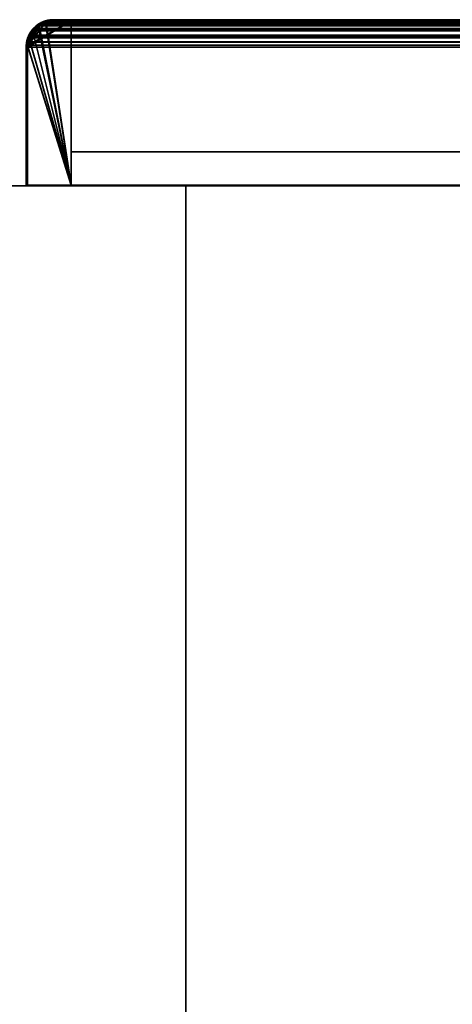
# Model space of a CAD drawing. Header units: millimetres. Extents: x -603 to 3703, y -115 to 193.
# Tile 320 of 656: x 966 to 1016, y 81 to 193. Entities that reach past the tile are written whole.
import ezdxf

# ---------------------------------------------------------------- set-up
doc = ezdxf.new("R2010")
doc.units = ezdxf.units.MM
doc.layers.add('152', color=7, linetype='Continuous', true_color=0xffffff)

# ---------------------------------------------------------------- blocks, each defined once
blk = doc.blocks.new('UG_SURFACE_002')
at = {"layer": '152', "color": 252, "linetype": 'Continuous', "lineweight": 35}
for points in [[(835, -18, -7.75), (835, 174.4, -7.75), (985, 174.4, -7.75), (985, -18, -7.75)], [(835, 174.4, 2212.25), (2165, 174.4, 2212.25), (2015, 174.4, 2062.25), (985, 174.4, 2062.25)], [(985, 174.4, 2062.25), (985, 174.4, -7.75), (835, 174.4, -7.75), (835, 174.4, 2212.25)], [(2165, -18, 2212.25), (2165, 174.4, 2212.25), (835, 174.4, 2212.25), (835, -18, 2212.25)], [(985, -18, -7.75), (985, 174.4, -7.75), (985, 174.4, 2062.25), (985, -18, 2062.25)], [(985, -18, 2062.25), (985, 174.4, 2062.25), (2015, 174.4, 2062.25), (2015, -18, 2062.25)]]:
    blk.add_3dface(points, dxfattribs=at)
blk = doc.blocks.new('UG_SURFACE_084')
at = {"layer": '152', "color": 14, "linetype": 'Continuous', "lineweight": 35}
for points in [[(971.85, 193.3, -4.75), (971.85, 174.45, -4.75), (966.85, 174.45, -4.75), (966.85, 190.3, -4.75)], [(966.85, 190.3, -4.75), (966.89, 190.48, -4.75), (971.85, 193.3, -4.75)], [(968.9, 193.11, -4.75), (969.85, 193.3, -4.75), (971.85, 193.3, -4.75), (966.89, 190.48, -4.75)], [(968.9, 193.11, -4.75), (968.91, 193.05, 2076.34), (969.85, 193.3, 2075.4)], [(969.85, 193.3, 2075.4), (969.85, 193.3, -4.75), (968.9, 193.11, -4.75)], [(971.85, 174.45, 2073.4), (971.85, 193.3, 2073.4), (969.85, 193.3, 2075.4), (968.91, 193.05, 2076.34)], [(971.85, 193.3, 2073.4), (971.85, 193.3, -4.75), (969.85, 193.3, -4.75), (969.85, 193.3, 2075.4)], [(971.85, 174.45, 2073.4), (971.85, 174.45, -4.75), (971.85, 193.3, -4.75), (971.85, 193.3, 2073.4)], [(968.1, 192.67, -4.75), (968.7, 193.07, -4.75), (968.9, 193.11, -4.75), (966.89, 190.48, -4.75)], [(967.48, 192.05, -4.75), (967.73, 192.42, -4.75), (968.1, 192.67, -4.75), (966.89, 190.48, -4.75)], [(967.48, 192.05, -4.75), (966.89, 190.48, -4.75), (967.04, 191.27, -4.75)], [(967.45, 192.06, 2077.8), (967.36, 191.97, 2077.89), (967.03, 191.26, 2078.22), (971.85, 174.45, 2073.4)], [(967.04, 191.27, -4.75), (967.08, 191.45, -4.75), (967.48, 192.05, -4.75)], [(967.08, 191.45, -4.75), (967.36, 191.97, 2077.89), (967.45, 192.06, 2077.8)], [(967.45, 192.06, 2077.8), (967.48, 192.05, -4.75), (967.08, 191.45, -4.75)], [(971.85, 174.45, 2073.4), (968.09, 192.65, 2077.16), (967.45, 192.06, 2077.8)], [(967.48, 192.05, -4.75), (967.45, 192.06, 2077.8), (968.09, 192.65, 2077.16)], [(968.09, 192.65, 2077.16), (967.73, 192.42, -4.75), (967.48, 192.05, -4.75)], [(968.09, 192.65, 2077.16), (968.1, 192.67, -4.75), (967.73, 192.42, -4.75)], [(971.85, 174.45, 2073.4), (968.91, 193.05, 2076.34), (968.37, 192.91, 2076.88), (968.09, 192.65, 2077.16)], [(968.1, 192.67, -4.75), (968.09, 192.65, 2077.16), (968.37, 192.91, 2076.88)], [(968.91, 193.05, 2076.34), (968.7, 193.07, -4.75), (968.1, 192.67, -4.75)], [(968.1, 192.67, -4.75), (968.37, 192.91, 2076.88), (968.91, 193.05, 2076.34)], [(968.91, 193.05, 2076.34), (968.9, 193.11, -4.75), (968.7, 193.07, -4.75)], [(971.85, 174.45, 2073.4), (967.03, 191.26, 2078.22), (966.95, 191.08, 2078.3), (966.87, 190.48, 2078.38)], [(966.89, 190.48, -4.75), (966.87, 190.48, 2078.38), (966.95, 191.08, 2078.3)], [(967.03, 191.26, 2078.22), (967.04, 191.27, -4.75), (966.89, 190.48, -4.75)], [(966.89, 190.48, -4.75), (966.95, 191.08, 2078.3), (967.03, 191.26, 2078.22)], [(967.08, 191.45, -4.75), (967.03, 191.26, 2078.22), (967.36, 191.97, 2077.89)], [(967.08, 191.45, -4.75), (967.04, 191.27, -4.75), (967.03, 191.26, 2078.22)], [(966.87, 190.48, 2078.38), (966.85, 190.3, 2078.4), (966.85, 174.45, 2078.4), (971.85, 174.45, 2073.4)], [(966.85, 190.3, -4.75), (966.85, 190.3, 2078.4), (966.87, 190.48, 2078.38)], [(966.87, 190.48, 2078.38), (966.89, 190.48, -4.75), (966.85, 190.3, -4.75)], [(966.85, 190.3, -4.75), (966.85, 174.45, -4.75), (966.85, 174.45, 2078.4), (966.85, 190.3, 2078.4)], [(966.85, 174.45, 2078.4), (966.85, 174.45, -4.75), (971.85, 174.45, -4.75), (971.85, 174.45, 2073.4)]]:
    blk.add_3dface(points, dxfattribs=at)
blk = doc.blocks.new('UG_SURFACE_085')
at = {"layer": '152', "color": 41, "linetype": 'Continuous', "lineweight": 35}
for points in [[(971.85, 193.3, -4.75), (1021.85, 193.3, -4.75), (1021.85, 178.3, -4.75), (971.85, 178.3, -4.75)], [(971.85, 193.3, -4.75), (971.85, 178.3, -4.75), (971.85, 178.3, 2073.4), (971.85, 193.3, 2073.4)], [(1021.85, 193.3, 2023.4), (1021.85, 193.3, -4.75), (971.85, 193.3, -4.75), (971.85, 193.3, 2073.4)], [(1021.85, 178.3, 2023.4), (1021.85, 193.3, 2023.4), (971.85, 193.3, 2073.4), (971.85, 178.3, 2073.4)], [(1021.85, 178.3, -4.75), (1021.85, 193.3, -4.75), (1021.85, 193.3, 2023.4), (1021.85, 178.3, 2023.4)], [(971.85, 178.3, 2073.4), (971.85, 178.3, -4.75), (1021.85, 178.3, -4.75), (1021.85, 178.3, 2023.4)]]:
    blk.add_3dface(points, dxfattribs=at)
blk = doc.blocks.new('UG_SURFACE_086')
at = {"layer": '152', "color": 7, "linetype": 'Continuous', "lineweight": 35}
for points in [[(967.83, 192.52, 2077.42), (968.75, 193.07, 2076.5), (968.7, 193.15, 2076.55), (968.3, 193.04, 2076.95)], [(968.65, 193.21, -4.75), (968.06, 192.82, -4.75), (968.3, 193.04, 2076.95)], [(968.67, 193.06, -4.75), (968.15, 192.7, -4.75), (968.06, 192.82, -4.75), (968.65, 193.21, -4.75)], [(968.65, 193.21, -4.75), (968.3, 193.04, 2076.95), (968.7, 193.15, 2076.55)], [(968.7, 193.15, 2076.55), (968.69, 193.22, -4.75), (968.65, 193.21, -4.75)], [(968.75, 193.07, -4.75), (968.67, 193.06, -4.75), (968.65, 193.21, -4.75), (968.69, 193.22, -4.75)], [(968.9, 193.26, -4.75), (968.69, 193.22, -4.75), (968.7, 193.15, 2076.55)], [(968.69, 193.22, -4.75), (968.9, 193.26, -4.75), (968.95, 193.11, -4.75), (968.75, 193.07, -4.75)], [(968.9, 193.26, -4.75), (968.7, 193.15, 2076.55), (969.85, 193.45, 2075.4)], [(969.85, 193.45, 2075.4), (968.7, 193.15, 2076.55), (968.84, 193.13, 2076.41), (969.85, 193.3, 2075.4)], [(968.75, 193.07, 2076.5), (968.84, 193.13, 2076.41), (968.7, 193.15, 2076.55)], [(969.85, 193.3, 2075.4), (968.84, 193.13, 2076.41), (968.95, 193.11, -4.75)], [(969.85, 193.45, 2075.4), (969.85, 193.45, -4.75), (968.9, 193.26, -4.75)], [(969.85, 193.3, -4.75), (968.95, 193.11, -4.75), (968.9, 193.26, -4.75), (969.85, 193.45, -4.75)], [(968.95, 193.11, -4.75), (969.85, 193.3, -4.75), (969.85, 193.3, 2075.4)], [(1023.85, 193.45, 2021.4), (1023.85, 193.45, -4.75), (969.85, 193.45, -4.75), (969.85, 193.45, 2075.4)], [(969.85, 193.45, -4.75), (1023.85, 193.45, -4.75), (1023.85, 193.3, -4.75), (969.85, 193.3, -4.75)], [(969.85, 193.3, 2075.4), (1023.85, 193.3, 2021.4), (1023.85, 193.45, 2021.4), (969.85, 193.45, 2075.4)], [(1023.85, 193.3, 2021.4), (969.85, 193.3, 2075.4), (969.85, 193.3, -4.75), (1023.85, 193.3, -4.75)], [(1023.85, 193.45, 2021.4), (1024.93, 193.25, -4.75), (1024.02, 193.42, -4.75)], [(1024.93, 193.25, -4.75), (1023.85, 193.45, 2021.4), (1025, 193.16, 2020.25)], [(1024.02, 193.42, -4.75), (1023.85, 193.45, -4.75), (1023.85, 193.45, 2021.4)], [(1024.01, 193.27, -4.75), (1023.85, 193.3, -4.75), (1023.85, 193.45, -4.75), (1024.02, 193.42, -4.75)], [(1025, 193.16, 2020.25), (1023.85, 193.45, 2021.4), (1023.85, 193.3, 2021.4), (1024.95, 193.04, 2020.3)], [(1023.85, 193.3, -4.75), (1024.01, 193.27, -4.75), (1024.95, 193.04, 2020.3)], [(1024.95, 193.04, 2020.3), (1023.85, 193.3, 2021.4), (1023.85, 193.3, -4.75)], [(1024.88, 193.1, -4.75), (1024.01, 193.27, -4.75), (1024.02, 193.42, -4.75), (1024.93, 193.25, -4.75)], [(1024.95, 193.04, 2020.3), (1024.01, 193.27, -4.75), (1024.88, 193.1, -4.75)], [(1024.95, 193.09, -4.75), (1024.88, 193.1, -4.75), (1024.93, 193.25, -4.75), (1025, 193.23, -4.75)], [(1025, 193.16, 2020.25), (1025, 193.23, -4.75), (1024.93, 193.25, -4.75)], [(1025.01, 193.23, -4.75), (1025.74, 192.75, -4.75), (1025.65, 192.63, -4.75), (1024.95, 193.09, -4.75)], [(1024.95, 193.09, -4.75), (1024.95, 193.09, -4.75), (1025, 193.23, -4.75), (1025.01, 193.23, -4.75)], [(1024.95, 193.04, 2020.3), (1025.21, 192.97, 2020.04), (1025.36, 193.06, 2019.89), (1025, 193.16, 2020.25)], [(1025, 193.16, 2020.25), (1025.01, 193.23, -4.75), (1025, 193.23, -4.75)], [(1025.74, 192.75, -4.75), (1025.01, 193.23, -4.75), (1025, 193.16, 2020.25)], [(1025.74, 192.75, -4.75), (1025, 193.16, 2020.25), (1025.36, 193.06, 2019.89)], [(967.23, 192.05, 2078.02), (967.4, 192.19, -4.75), (966.92, 191.46, -4.75)], [(966.92, 191.46, -4.75), (967.4, 192.19, -4.75), (967.52, 192.1, -4.75), (967.06, 191.4, -4.75)], [(966.92, 191.46, -4.75), (966.95, 191.43, 2078.3), (967.23, 192.05, 2078.02)], [(967.08, 191.39, 2078.17), (967.24, 191.77, 2078.01), (967.23, 192.05, 2078.02), (966.95, 191.43, 2078.3)], [(967.06, 191.4, -4.75), (967.52, 192.1, -4.75), (967.74, 192.4, 2077.51)], [(967.74, 192.4, 2077.51), (967.24, 191.77, 2078.01), (967.06, 191.4, -4.75)], [(967.4, 192.19, -4.75), (967.23, 192.05, 2078.02), (967.66, 192.45, 2077.59)], [(967.66, 192.45, 2077.59), (967.23, 192.05, 2078.02), (967.24, 191.77, 2078.01), (967.74, 192.4, 2077.51)], [(967.66, 192.45, 2077.59), (967.62, 192.53, -4.75), (967.4, 192.19, -4.75)], [(967.73, 192.42, -4.75), (967.52, 192.1, -4.75), (967.4, 192.19, -4.75), (967.62, 192.53, -4.75)], [(967.52, 192.1, -4.75), (967.73, 192.42, -4.75), (967.74, 192.4, 2077.51)], [(967.62, 192.53, -4.75), (967.66, 192.45, 2077.59), (968.3, 193.04, 2076.95)], [(968.3, 193.04, 2076.95), (968.06, 192.82, -4.75), (967.62, 192.53, -4.75)], [(967.62, 192.53, -4.75), (968.06, 192.82, -4.75), (968.15, 192.7, -4.75), (967.73, 192.42, -4.75)], [(968.3, 193.04, 2076.95), (967.66, 192.45, 2077.59), (967.83, 192.52, 2077.42)], [(967.74, 192.4, 2077.51), (967.83, 192.52, 2077.42), (967.66, 192.45, 2077.59)], [(967.73, 192.42, -4.75), (968.15, 192.7, -4.75), (967.83, 192.52, 2077.42)], [(967.83, 192.52, 2077.42), (967.74, 192.4, 2077.51), (967.73, 192.42, -4.75)], [(968.75, 193.07, 2076.5), (967.83, 192.52, 2077.42), (968.15, 192.7, -4.75)], [(968.15, 192.7, -4.75), (968.67, 193.06, -4.75), (968.75, 193.07, 2076.5)], [(968.67, 193.06, -4.75), (968.75, 193.07, -4.75), (968.75, 193.07, 2076.5)], [(968.75, 193.07, -4.75), (968.95, 193.11, -4.75), (968.84, 193.13, 2076.41)], [(968.84, 193.13, 2076.41), (968.75, 193.07, 2076.5), (968.75, 193.07, -4.75)], [(1024.95, 193.04, 2020.3), (1024.88, 193.1, -4.75), (1024.95, 193.09, -4.75)], [(1024.95, 193.09, -4.75), (1025.65, 192.63, -4.75), (1025.96, 192.4, 2019.29)], [(1025.96, 192.4, 2019.29), (1025.21, 192.97, 2020.04), (1024.95, 193.09, -4.75)], [(1024.95, 193.09, -4.75), (1024.95, 193.09, -4.75), (1024.95, 193.04, 2020.3)], [(1025.21, 192.97, 2020.04), (1024.95, 193.04, 2020.3), (1024.95, 193.09, -4.75)], [(1026.05, 192.47, 2019.2), (1025.36, 193.06, 2019.89), (1025.21, 192.97, 2020.04), (1025.96, 192.4, 2019.29)], [(1025.36, 193.06, 2019.89), (1026.08, 192.53, -4.75), (1025.74, 192.75, -4.75)], [(1025.36, 193.06, 2019.89), (1026.05, 192.47, 2019.2), (1026.08, 192.53, -4.75)], [(1025.97, 192.42, -4.75), (1025.65, 192.63, -4.75), (1025.74, 192.75, -4.75), (1026.08, 192.53, -4.75)], [(1025.65, 192.63, -4.75), (1025.97, 192.42, -4.75), (1025.96, 192.4, 2019.29)], [(1025.96, 192.4, 2019.29), (1026.06, 192.33, 2019.19), (1026.05, 192.47, 2019.2)], [(1026.06, 192.33, 2019.19), (1025.96, 192.4, 2019.29), (1025.97, 192.42, -4.75)], [(1026.08, 192.53, -4.75), (1026.37, 192.09, -4.75), (1026.25, 192, -4.75), (1025.97, 192.42, -4.75)], [(1025.97, 192.42, -4.75), (1026.55, 191.6, 2018.7), (1026.06, 192.33, 2019.19)], [(1025.97, 192.42, -4.75), (1026.25, 192, -4.75), (1026.62, 191.39, 2018.63)], [(1026.62, 191.39, 2018.63), (1026.55, 191.6, 2018.7), (1025.97, 192.42, -4.75)], [(1026.37, 192.09, -4.75), (1026.08, 192.53, -4.75), (1026.05, 192.47, 2019.2)], [(1026.05, 192.47, 2019.2), (1026.76, 191.5, -4.75), (1026.37, 192.09, -4.75)], [(1026.76, 191.5, -4.75), (1026.05, 192.47, 2019.2), (1026.37, 192.19, 2018.88)], [(1026.37, 192.19, 2018.88), (1026.05, 192.47, 2019.2), (1026.06, 192.33, 2019.19), (1026.55, 191.6, 2018.7)], [(1026.61, 191.48, -4.75), (1026.25, 192, -4.75), (1026.37, 192.09, -4.75), (1026.76, 191.5, -4.75)], [(1026.37, 192.19, 2018.88), (1026.77, 191.46, -4.75), (1026.76, 191.5, -4.75)], [(1026.37, 192.19, 2018.88), (1026.76, 191.44, 2018.49), (1026.77, 191.46, -4.75)], [(1026.55, 191.6, 2018.7), (1026.76, 191.44, 2018.49), (1026.37, 192.19, 2018.88)], [(966.7, 190.3, 2078.55), (966.92, 191.45, -4.75), (966.9, 191.38, -4.75)], [(966.92, 191.45, -4.75), (966.7, 190.3, 2078.55), (966.81, 191.12, 2078.44)], [(966.7, 190.3, 2078.55), (966.9, 191.38, -4.75), (966.73, 190.47, -4.75)], [(966.85, 190.3, 2078.4), (966.95, 191.09, 2078.3), (966.81, 191.12, 2078.44), (966.7, 190.3, 2078.55)], [(967.05, 191.33, -4.75), (966.88, 190.46, -4.75), (966.73, 190.47, -4.75), (966.9, 191.38, -4.75)], [(966.92, 191.45, -4.75), (966.81, 191.12, 2078.44), (966.95, 191.43, 2078.3)], [(966.95, 191.43, 2078.3), (966.81, 191.12, 2078.44), (966.95, 191.09, 2078.3), (967.08, 191.39, 2078.17)], [(966.85, 190.3, -4.75), (966.88, 190.46, -4.75), (967.08, 191.39, 2078.17)], [(967.08, 191.39, 2078.17), (966.95, 191.09, 2078.3), (966.85, 190.3, -4.75)], [(966.95, 191.09, 2078.3), (966.85, 190.3, 2078.4), (966.85, 190.3, -4.75)], [(967.08, 191.39, 2078.17), (966.88, 190.46, -4.75), (967.05, 191.33, -4.75)], [(967.06, 191.4, -4.75), (967.05, 191.33, -4.75), (966.9, 191.38, -4.75), (966.92, 191.45, -4.75)], [(966.95, 191.43, 2078.3), (966.92, 191.46, -4.75), (966.92, 191.45, -4.75)], [(967.06, 191.4, -4.75), (966.92, 191.45, -4.75), (966.92, 191.46, -4.75)], [(967.06, 191.4, -4.75), (967.06, 191.4, -4.75), (966.92, 191.46, -4.75)], [(967.05, 191.33, -4.75), (967.06, 191.4, -4.75), (967.08, 191.39, 2078.17)], [(967.24, 191.77, 2078.01), (967.08, 191.39, 2078.17), (967.06, 191.4, -4.75)], [(967.06, 191.4, -4.75), (967.06, 191.4, -4.75), (967.08, 191.39, 2078.17)], [(1026.25, 192, -4.75), (1026.61, 191.48, -4.75), (1026.62, 191.39, 2018.63)], [(1026.76, 191.44, 2018.49), (1026.55, 191.6, 2018.7), (1026.62, 191.39, 2018.63)], [(1026.62, 191.4, -4.75), (1026.61, 191.48, -4.75), (1026.76, 191.5, -4.75), (1026.77, 191.46, -4.75)], [(1026.61, 191.48, -4.75), (1026.62, 191.4, -4.75), (1026.62, 191.39, 2018.63)], [(1026.77, 191.46, -4.75), (1026.81, 191.25, -4.75), (1026.66, 191.2, -4.75), (1026.62, 191.4, -4.75)], [(1026.62, 191.39, 2018.63), (1026.8, 190.87, 2018.45), (1026.84, 191.28, 2018.41), (1026.76, 191.44, 2018.49)], [(1026.62, 191.4, -4.75), (1026.66, 191.2, -4.75), (1026.85, 190.3, 2018.4)], [(1026.85, 190.3, 2018.4), (1026.8, 190.87, 2018.45), (1026.62, 191.4, -4.75)], [(1026.8, 190.87, 2018.45), (1026.62, 191.39, 2018.63), (1026.62, 191.4, -4.75)], [(1026.85, 190.3, -4.75), (1026.66, 191.2, -4.75), (1026.81, 191.25, -4.75), (1027, 190.3, -4.75)], [(1026.66, 191.2, -4.75), (1026.85, 190.3, -4.75), (1026.85, 190.3, 2018.4)], [(1026.81, 191.25, -4.75), (1026.77, 191.46, -4.75), (1026.76, 191.44, 2018.49)], [(1026.81, 191.25, -4.75), (1026.76, 191.44, 2018.49), (1026.84, 191.28, 2018.41)], [(1027, 190.3, 2018.25), (1026.84, 191.28, 2018.41), (1026.8, 190.87, 2018.45), (1026.85, 190.3, 2018.4)], [(1026.84, 191.28, 2018.41), (1027, 190.3, -4.75), (1026.81, 191.25, -4.75)], [(1026.84, 191.28, 2018.41), (1027, 190.3, 2018.25), (1027, 190.3, -4.75)], [(966.73, 190.47, -4.75), (966.7, 190.3, -4.75), (966.7, 190.3, 2078.55)], [(966.88, 190.46, -4.75), (966.85, 190.3, -4.75), (966.7, 190.3, -4.75), (966.73, 190.47, -4.75)], [(966.7, 190.3, -4.75), (966.7, 174.45, -4.75), (966.7, 174.45, 2078.55), (966.7, 190.3, 2078.55)], [(966.7, 190.3, 2078.55), (966.7, 174.45, 2078.55), (966.85, 174.45, 2078.4), (966.85, 190.3, 2078.4)], [(966.7, 174.45, -4.75), (966.7, 190.3, -4.75), (966.85, 190.3, -4.75), (966.85, 174.45, -4.75)], [(966.85, 190.3, 2078.4), (966.85, 174.45, 2078.4), (966.85, 174.45, -4.75), (966.85, 190.3, -4.75)], [(1027, 190.3, -4.75), (1027, 152.3, -4.75), (1026.85, 152.3, -4.75), (1026.85, 190.3, -4.75)], [(1026.85, 152.3, 2018.4), (1026.85, 190.3, 2018.4), (1026.85, 190.3, -4.75), (1026.85, 152.3, -4.75)], [(1026.85, 190.3, 2018.4), (1026.85, 152.3, 2018.4), (1027, 152.3, 2018.25), (1027, 190.3, 2018.25)], [(1027, 152.3, -4.75), (1027, 190.3, -4.75), (1027, 190.3, 2018.25), (1027, 152.3, 2018.25)], [(966.7, 174.45, 2078.55), (966.7, 174.45, -4.75), (966.85, 174.45, -4.75), (966.85, 174.45, 2078.4)], [(1026.85, 152.3, 2018.4), (1026.85, 152.3, -4.75), (1027, 152.3, -4.75), (1027, 152.3, 2018.25)]]:
    blk.add_3dface(points, dxfattribs=at)
blk = doc.blocks.new('UG_SURFACE_088')
at = {"layer": '152', "color": 7, "linetype": 'Continuous', "lineweight": 35}
for points in [[(968.12, 192.88, 2077.13), (2031.88, 192.86, 2077.13), (2031.21, 193.27, 2076.46)], [(968.42, 193.11, 2076.83), (968.12, 192.88, 2077.13), (2031.21, 193.27, 2076.46)], [(968.42, 193.11, 2076.83), (2031.21, 193.27, 2076.46), (2031.06, 193.29, 2076.31)], [(2031.06, 193.29, 2076.31), (968.95, 193.23, 2076.3), (968.42, 193.11, 2076.83)], [(968.75, 193.04, 2076.5), (968.49, 192.97, 2076.76), (968.42, 193.11, 2076.83), (968.95, 193.23, 2076.3)], [(968.95, 193.23, 2076.3), (969.85, 193.45, 2075.4), (969.85, 193.3, 2075.4), (968.75, 193.04, 2076.5)], [(968.75, 193.04, 2076.5), (969.85, 193.3, 2075.4), (2030.15, 193.3, 2075.4)], [(2030.15, 193.3, 2075.4), (2031.16, 193.13, 2076.41), (968.75, 193.04, 2076.5)], [(968.95, 193.23, 2076.3), (2031.06, 193.29, 2076.31), (2030.15, 193.45, 2075.4)], [(2030.15, 193.45, 2075.4), (969.85, 193.45, 2075.4), (968.95, 193.23, 2076.3)], [(2030.15, 193.45, 2075.4), (1976.15, 193.45, 2021.4), (1023.85, 193.45, 2021.4), (969.85, 193.45, 2075.4)], [(1023.85, 193.3, 2021.4), (969.85, 193.3, 2075.4), (969.85, 193.45, 2075.4), (1023.85, 193.45, 2021.4)], [(2030.15, 193.3, 2075.4), (969.85, 193.3, 2075.4), (1023.85, 193.3, 2021.4), (1976.15, 193.3, 2021.4)], [(967.64, 192.33, 2077.61), (967.15, 191.6, 2078.1), (967.01, 191.66, 2078.24), (967.41, 192.25, 2077.84)], [(2032.59, 192.23, 2077.84), (967.41, 192.25, 2077.84), (967.01, 191.66, 2078.24)], [(967.01, 191.66, 2078.24), (2032.89, 191.85, 2078.14), (2032.59, 192.23, 2077.84)], [(967.15, 191.6, 2078.1), (967.64, 192.33, 2077.61), (2032.76, 191.77, 2078.01)], [(967.41, 192.25, 2077.84), (967.53, 192.43, 2077.72), (967.64, 192.33, 2077.61)], [(967.53, 192.43, 2077.72), (967.41, 192.25, 2077.84), (2032.59, 192.23, 2077.84)], [(967.53, 192.43, 2077.72), (968.12, 192.88, 2077.13), (968.49, 192.97, 2076.76), (967.74, 192.4, 2077.51)], [(2031.88, 192.86, 2077.13), (968.12, 192.88, 2077.13), (967.53, 192.43, 2077.72)], [(967.53, 192.43, 2077.72), (2032.27, 192.63, 2077.52), (2031.88, 192.86, 2077.13)], [(967.53, 192.43, 2077.72), (2032.59, 192.23, 2077.84), (2032.27, 192.63, 2077.52)], [(967.74, 192.4, 2077.51), (967.64, 192.33, 2077.61), (967.53, 192.43, 2077.72)], [(2032.76, 191.77, 2078.01), (967.64, 192.33, 2077.61), (967.74, 192.4, 2077.51)], [(2032.26, 192.4, 2077.51), (967.74, 192.4, 2077.51), (968.49, 192.97, 2076.76)], [(967.74, 192.4, 2077.51), (2032.26, 192.4, 2077.51), (2032.76, 191.77, 2078.01)], [(968.12, 192.88, 2077.13), (968.42, 193.11, 2076.83), (968.49, 192.97, 2076.76)], [(2032.17, 192.52, 2077.42), (968.49, 192.97, 2076.76), (968.75, 193.04, 2076.5)], [(2032.17, 192.52, 2077.42), (2032.26, 192.4, 2077.51), (968.49, 192.97, 2076.76)], [(2031.16, 193.13, 2076.41), (2031.25, 193.07, 2076.5), (968.75, 193.04, 2076.5)], [(968.75, 193.04, 2076.5), (2031.25, 193.07, 2076.5), (2032.17, 192.52, 2077.42)], [(966.72, 190.55, 2078.53), (966.76, 190.9, 2078.49), (966.9, 190.87, 2078.35), (966.85, 190.3, 2078.4)], [(966.76, 190.9, 2078.49), (966.72, 190.55, 2078.53), (2033.27, 190.54, 2078.52)], [(967.08, 191.39, 2078.17), (966.9, 190.87, 2078.35), (966.76, 190.9, 2078.49), (966.93, 191.43, 2078.32)], [(966.76, 190.9, 2078.49), (2033.19, 191.12, 2078.44), (2033.07, 191.43, 2078.32)], [(2033.07, 191.43, 2078.32), (966.93, 191.43, 2078.32), (966.76, 190.9, 2078.49)], [(966.76, 190.9, 2078.49), (2033.27, 190.54, 2078.52), (2033.19, 191.12, 2078.44)], [(966.9, 190.87, 2078.35), (967.08, 191.39, 2078.17), (2032.92, 191.39, 2078.17)], [(2032.92, 191.39, 2078.17), (2033.05, 191.09, 2078.3), (966.9, 190.87, 2078.35)], [(2033.05, 191.09, 2078.3), (2033.15, 190.3, 2078.4), (966.9, 190.87, 2078.35)], [(966.93, 191.43, 2078.32), (2033.07, 191.43, 2078.32), (2032.89, 191.85, 2078.14)], [(967.01, 191.66, 2078.24), (966.93, 191.43, 2078.32), (2032.89, 191.85, 2078.14)], [(966.93, 191.43, 2078.32), (967.01, 191.66, 2078.24), (967.15, 191.6, 2078.1), (967.08, 191.39, 2078.17)], [(2032.76, 191.77, 2078.01), (967.08, 191.39, 2078.17), (967.15, 191.6, 2078.1)], [(2032.76, 191.77, 2078.01), (2032.92, 191.39, 2078.17), (967.08, 191.39, 2078.17)], [(966.85, 190.3, 2078.4), (966.7, 190.3, 2078.55), (966.72, 190.55, 2078.53)], [(2033.27, 190.54, 2078.52), (966.72, 190.55, 2078.53), (966.7, 190.3, 2078.55)], [(966.7, 190.3, 2078.55), (2033.3, 190.3, 2078.55), (2033.27, 190.54, 2078.52)], [(966.85, 190.3, 2078.4), (966.85, 174.45, 2078.4), (966.7, 174.45, 2078.55), (966.7, 190.3, 2078.55)], [(966.7, 190.3, 2078.55), (966.7, 174.45, 2078.55), (2033.3, 174.45, 2078.55), (2033.3, 190.3, 2078.55)], [(2033.15, 190.3, 2078.4), (966.85, 190.3, 2078.4), (966.9, 190.87, 2078.35)], [(2033.15, 190.3, 2078.4), (2033.15, 174.45, 2078.4), (966.85, 174.45, 2078.4), (966.85, 190.3, 2078.4)], [(2033.15, 174.45, 2078.4), (2033.3, 174.45, 2078.55), (966.7, 174.45, 2078.55), (966.85, 174.45, 2078.4)]]:
    blk.add_3dface(points, dxfattribs=at)
blk = doc.blocks.new('UG_SURFACE_090')
at = {"layer": '152', "color": 14, "linetype": 'Continuous', "lineweight": 35}
for points in [[(968.49, 192.97, 2076.76), (2031.16, 193.13, 2076.41), (2031.01, 193.15, 2076.26)], [(2031.01, 193.15, 2076.26), (968.99, 193.09, 2076.26), (968.49, 192.97, 2076.76)], [(968.99, 193.09, 2076.26), (2031.01, 193.15, 2076.26), (2030.15, 193.3, 2075.4)], [(2030.15, 193.3, 2075.4), (969.85, 193.3, 2075.4), (968.99, 193.09, 2076.26)], [(968.99, 193.09, 2076.26), (969.85, 193.3, 2075.4), (971.85, 193.3, 2073.4), (971.85, 174.45, 2073.4)], [(2030.15, 193.3, 2075.4), (2028.15, 193.3, 2073.4), (971.85, 193.3, 2073.4), (969.85, 193.3, 2075.4)], [(2028.15, 174.45, 2073.4), (971.85, 174.45, 2073.4), (971.85, 193.3, 2073.4), (2028.15, 193.3, 2073.4)], [(968.2, 192.76, 2077.05), (971.85, 174.45, 2073.4), (966.85, 174.45, 2078.4), (966.85, 190.3, 2078.4)], [(966.85, 190.3, 2078.4), (966.87, 190.54, 2078.38), (968.2, 192.76, 2077.05)], [(968.2, 192.76, 2077.05), (966.87, 190.54, 2078.38), (966.9, 190.87, 2078.35), (967.07, 191.38, 2078.18)], [(968.2, 192.76, 2077.05), (967.07, 191.38, 2078.18), (967.15, 191.6, 2078.1), (967.52, 192.16, 2077.73)], [(2032.47, 192.14, 2077.72), (967.52, 192.16, 2077.73), (967.15, 191.6, 2078.1)], [(967.15, 191.6, 2078.1), (2032.76, 191.77, 2078.01), (2032.47, 192.14, 2077.72)], [(967.52, 192.16, 2077.73), (967.64, 192.33, 2077.61), (968.2, 192.76, 2077.05)], [(967.64, 192.33, 2077.61), (967.52, 192.16, 2077.73), (2032.47, 192.14, 2077.72)], [(2031.8, 192.74, 2077.05), (968.2, 192.76, 2077.05), (967.64, 192.33, 2077.61)], [(967.64, 192.33, 2077.61), (2032.17, 192.52, 2077.42), (2031.8, 192.74, 2077.05)], [(967.64, 192.33, 2077.61), (2032.47, 192.14, 2077.72), (2032.17, 192.52, 2077.42)], [(968.2, 192.76, 2077.05), (2031.8, 192.74, 2077.05), (2031.16, 193.13, 2076.41)], [(968.49, 192.97, 2076.76), (968.2, 192.76, 2077.05), (2031.16, 193.13, 2076.41)], [(971.85, 174.45, 2073.4), (968.2, 192.76, 2077.05), (968.49, 192.97, 2076.76), (968.99, 193.09, 2076.26)], [(2032.93, 191.37, 2078.18), (967.07, 191.38, 2078.18), (966.9, 190.87, 2078.35)], [(966.9, 190.87, 2078.35), (2033.05, 191.09, 2078.3), (2032.93, 191.37, 2078.18)], [(966.9, 190.87, 2078.35), (2033.12, 190.53, 2078.37), (2033.05, 191.09, 2078.3)], [(967.07, 191.38, 2078.18), (2032.93, 191.37, 2078.18), (2032.76, 191.77, 2078.01)], [(967.15, 191.6, 2078.1), (967.07, 191.38, 2078.18), (2032.76, 191.77, 2078.01)], [(2033.12, 190.53, 2078.37), (966.87, 190.54, 2078.38), (966.85, 190.3, 2078.4)], [(966.85, 190.3, 2078.4), (2033.15, 190.3, 2078.4), (2033.12, 190.53, 2078.37)], [(966.85, 190.3, 2078.4), (966.85, 174.45, 2078.4), (2033.15, 174.45, 2078.4), (2033.15, 190.3, 2078.4)], [(966.9, 190.87, 2078.35), (966.87, 190.54, 2078.38), (2033.12, 190.53, 2078.37)], [(2028.15, 174.45, 2073.4), (2033.15, 174.45, 2078.4), (966.85, 174.45, 2078.4), (971.85, 174.45, 2073.4)]]:
    blk.add_3dface(points, dxfattribs=at)
blk = doc.blocks.new('UG_SURFACE_091')
at = {"layer": '152', "color": 41, "linetype": 'Continuous', "lineweight": 35}
for points in [[(971.85, 178.3, 2073.4), (971.85, 193.3, 2073.4), (1021.85, 193.3, 2023.4), (1021.85, 178.3, 2023.4)], [(971.85, 193.3, 2073.4), (971.85, 178.3, 2073.4), (2028.15, 178.3, 2073.4), (2028.15, 193.3, 2073.4)], [(2028.15, 193.3, 2073.4), (1978.15, 193.3, 2023.4), (1021.85, 193.3, 2023.4), (971.85, 193.3, 2073.4)], [(1978.15, 178.3, 2023.4), (2028.15, 178.3, 2073.4), (971.85, 178.3, 2073.4), (1021.85, 178.3, 2023.4)]]:
    blk.add_3dface(points, dxfattribs=at)

msp = doc.modelspace()

# ---------------------------------------------------------------- linework, layer by layer
at = {"layer": '152', "color": 252, "linetype": 'Continuous', "lineweight": 35, "true_color": 0x939598}
for p, q in [((969.85, 193.45, 2075.4), (1023.85, 193.45, 2021.4)), ((969.85, 193.45, -4.75), (969.85, 193.45, 2075.4)), ((969.85, 193.45, 2075.4), (2030.15, 193.45, 2075.4)), ((1023.85, 193.45, 2021.4), (969.85, 193.45, 2075.4)), ((969.85, 193.45, -4.75), (1023.85, 193.45, -4.75)), ((969.85, 193.3, 2075.4), (971.85, 193.3, 2073.4)), ((969.85, 193.3, 2075.4), (2030.15, 193.3, 2075.4)), ((971.85, 193.3, 2073.4), (969.85, 193.3, 2075.4)), ((969.85, 193.3, -4.75), (969.85, 193.3, 2075.4)), ((969.85, 193.3, -4.75), (1023.85, 193.3, -4.75)), ((969.85, 193.3, -4.75), (971.85, 193.3, -4.75)), ((969.85, 193.3, 2075.4), (1023.85, 193.3, 2021.4)), ((1023.85, 193.3, 2021.4), (969.85, 193.3, 2075.4)), ((1021.85, 193.3, 2023.4), (971.85, 193.3, 2073.4)), ((971.85, 193.3, 2073.4), (2028.15, 193.3, 2073.4)), ((971.85, 193.3, 2073.4), (971.85, 174.45, 2073.4)), ((971.85, 178.3, 2073.4), (971.85, 193.3, 2073.4)), ((971.85, 193.3, 2073.4), (971.85, 178.3, 2073.4)), ((971.85, 193.3, -4.75), (971.85, 193.3, 2073.4)), ((971.85, 193.3, -4.75), (971.85, 174.45, -4.75)), ((971.85, 178.3, -4.75), (971.85, 193.3, -4.75)), ((971.85, 193.3, 2073.4), (1021.85, 193.3, 2023.4)), ((971.85, 193.3, 2073.4), (2028.15, 193.3, 2073.4)), ((971.85, 193.3, 2073.4), (971.85, 174.45, 2073.4)), ((971.85, 193.3, -4.75), (971.85, 193.3, 2073.4)), ((971.85, 193.3, -4.75), (1021.85, 193.3, -4.75)), ((966.7, 174.45, 2078.55), (966.7, 190.3, 2078.55)), ((966.7, 174.45, -4.75), (966.7, 190.3, -4.75)), ((966.7, 190.3, 2078.55), (966.7, 174.45, 2078.55)), ((966.7, 190.3, 2078.55), (2033.3, 190.3, 2078.55)), ((966.7, 190.3, -4.75), (966.7, 190.3, 2078.55)), ((966.85, 174.45, -4.75), (966.85, 190.3, -4.75)), ((966.85, 174.45, -4.75), (966.85, 190.3, -4.75)), ((966.85, 174.45, 2078.4), (966.85, 190.3, 2078.4)), ((966.85, 190.3, 2078.4), (2033.15, 190.3, 2078.4)), ((966.85, 190.3, 2078.4), (966.85, 174.45, 2078.4)), ((966.85, 190.3, -4.75), (966.85, 190.3, 2078.4)), ((966.85, 174.45, 2078.4), (966.85, 190.3, 2078.4)), ((966.85, 190.3, -4.75), (966.85, 190.3, 2078.4)), ((966.85, 174.45, 2078.4), (966.85, 190.3, 2078.4)), ((966.85, 190.3, 2078.4), (2033.15, 190.3, 2078.4)), ((971.85, 178.3, -4.75), (971.85, 178.3, 2073.4)), ((971.85, 178.3, 2073.4), (1021.85, 178.3, 2023.4)), ((1021.85, 178.3, 2023.4), (971.85, 178.3, 2073.4)), ((1021.85, 178.3, -4.75), (971.85, 178.3, -4.75)), ((971.85, 178.3, 2073.4), (2028.15, 178.3, 2073.4)), ((835, 174.4, 2212.25), (2165, 174.4, 2212.25)), ((835, 174.4, -7.75), (985, 174.4, -7.75)), ((966.7, 174.45, -4.75), (966.7, 174.45, 2078.55)), ((966.7, 174.45, 2078.55), (2033.3, 174.45, 2078.55)), ((966.7, 174.45, 2078.55), (966.85, 174.45, 2078.4)), ((966.85, 174.45, -4.75), (966.7, 174.45, -4.75)), ((966.85, 174.45, 2078.4), (966.7, 174.45, 2078.55)), ((966.85, 174.45, 2078.4), (2033.15, 174.45, 2078.4)), ((966.85, 174.45, 2078.4), (2033.15, 174.45, 2078.4)), ((966.85, 174.45, -4.75), (966.85, 174.45, 2078.4)), ((966.85, 174.45, -4.75), (966.85, 174.45, 2078.4)), ((966.85, 174.45, 2078.4), (971.85, 174.45, 2073.4)), ((971.85, 174.45, -4.75), (966.85, 174.45, -4.75)), ((971.85, 174.45, 2073.4), (966.85, 174.45, 2078.4)), ((971.85, 174.45, 2073.4), (2028.15, 174.45, 2073.4)), ((971.85, 174.45, -4.75), (971.85, 174.45, 2073.4)), ((985, -18, 2062.25), (985, 174.4, 2062.25)), ((2015, 174.4, 2062.25), (985, 174.4, 2062.25)), ((985, 174.4, 2062.25), (985, 174.4, -7.75)), ((985, 174.4, -7.75), (985, -18, -7.75))]:
    msp.add_line(p, q, dxfattribs=at)
msp.add_arc((969.85, 190.3, -4.75), 3, 90, 180, dxfattribs=at)
for points, knots in [([(969.85, 193.45, 2075.4), (969.14, 193.45, 2076.11), (968.43, 193.22, 2076.82), (967.52, 192.45, 2077.73), (967.24, 192.12, 2078.01), (966.83, 191.3, 2078.42), (966.7, 190.81, 2078.55), (966.7, 190.3, 2078.55)], [0, 0, 0, 0, 0.5, 0.5, 0.75, 0.75, 1, 1, 1, 1]), ([(969.85, 193.3, 2075.4), (969.18, 193.3, 2076.07), (968.5, 193.08, 2076.75), (967.63, 192.35, 2077.62), (967.36, 192.03, 2077.89), (966.97, 191.25, 2078.28), (966.85, 190.78, 2078.4), (966.85, 190.3, 2078.4)], [0, 0, 0, 0, 0.5, 0.5, 0.75, 0.75, 1, 1, 1, 1]), ([(969.85, 193.3, 2075.4), (969.17, 193.3, 2076.08), (968.5, 193.08, 2076.75), (967.63, 192.35, 2077.62), (967.36, 192.04, 2077.89), (966.97, 191.25, 2078.28), (966.85, 190.78, 2078.4), (966.85, 190.3, 2078.4)], [0, 0, 0, 0, 0.5, 0.5, 0.75, 0.75, 1, 1, 1, 1]), ([(969.85, 193.3, -4.75), (969.06, 193.3, -4.75), (968.28, 192.98, -4.75), (967.17, 191.87, -4.75), (966.85, 191.09, -4.75), (966.85, 190.3, -4.75)], [0, 0, 0, 0, 0.5, 0.5, 1, 1, 1, 1]), ([(969.85, 193.3, 2075.4), (969.17, 193.3, 2076.08), (968.5, 193.08, 2076.75), (967.63, 192.35, 2077.62), (967.36, 192.04, 2077.89), (966.97, 191.25, 2078.28), (966.85, 190.78, 2078.4), (966.85, 190.3, 2078.4)], [0, 0, 0, 0, 0.5, 0.5, 0.75, 0.75, 1, 1, 1, 1])]:
    msp.add_open_spline(points, degree=3, knots=knots, dxfattribs=at)
for points in [[(969.85, 193.45, 2075.4), (966.7, 193.45, 2078.55), (966.7, 190.3, 2078.55)], [(969.85, 193.45, -4.75), (966.7, 193.45, -4.75), (966.7, 190.3, -4.75)], [(969.85, 193.3, 2075.4), (966.85, 193.3, 2078.4), (966.85, 190.3, 2078.4)]]:
    msp.add_rational_spline(points, [1, 0.707106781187, 1], degree=2, dxfattribs=at)
for points, degree in [([(969.85, 193.3, -4.75), (969.85, 193.45, -4.75)], 1), ([(969.85, 193.3, 2075.4), (1323.28, 193.3, 2075.4), (1676.72, 193.3, 2075.4), (2030.15, 193.3, 2075.4)], 3), ([(969.85, 193.3, -4.75), (969.85, 193.3, 688.63), (969.85, 193.3, 1382.02), (969.85, 193.3, 2075.4)], 3), ([(966.85, 190.3, -4.75), (966.7, 190.3, -4.75)], 1)]:
    msp.add_open_spline(points, degree=degree, dxfattribs=at)

# ---------------------------------------------------------------- block references
for name in ['UG_SURFACE_086', 'UG_SURFACE_088', 'UG_SURFACE_084', 'UG_SURFACE_090', 'UG_SURFACE_085', 'UG_SURFACE_091', 'UG_SURFACE_002']:
    msp.add_blockref(name, (0, 0), dxfattribs=at)

doc.saveas('drawing.dxf')
